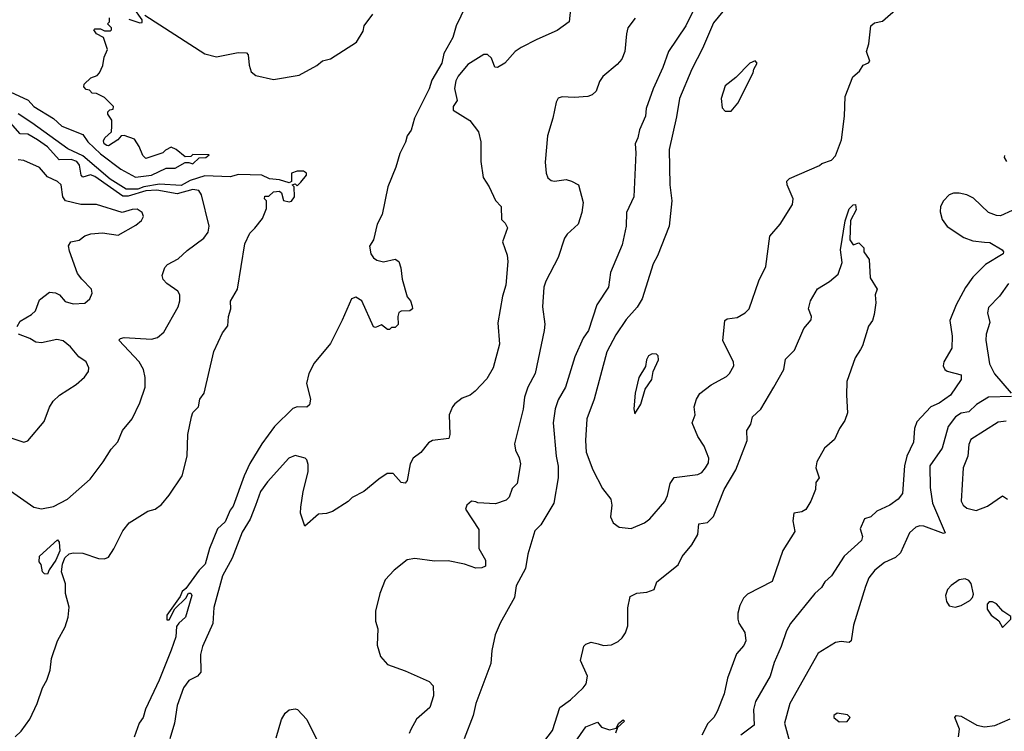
# Model space of a CAD drawing. Extents: x 1468344 to 1613994, y 525695 to 643861.
# Tile 272 of 427: x 1573403 to 1578415, y 593634 to 597256. Entities that reach past the tile are written whole.
import ezdxf

# ---------------------------------------------------------------- set-up
doc = ezdxf.new("R2010")
doc.units = 0

msp = doc.modelspace()

# ---------------------------------------------------------------- linework, layer by layer
at = {"layer": '0CON10XD'}
for points in [[(1575767.8, 597522.2), (1575625.4, 597225), (1575607.8, 597165), (1575562.1, 597085), (1575552.4, 597035), (1575501.9, 596948.1), (1575488, 596905), (1575413.1, 596755), (1575396.7, 596693.2), (1575374.8, 596665), (1575367.1, 596632.9), (1575337.6, 596575), (1575317.8, 596505), (1575276.9, 596405), (1575248.5, 596265), (1575223.6, 596215), (1575203.4, 596136.6), (1575183.5, 596103.5), (1575191.2, 596065), (1575204.5, 596044.5), (1575221.7, 596031.7), (1575255, 596024.2), (1575315, 596037.5), (1575332.5, 596025), (1575343, 595993), (1575350, 595935), (1575376.1, 595846.1), (1575392.5, 595825), (1575401.7, 595798.3), (1575402.5, 595785), (1575390, 595775), (1575345, 595772.5), (1575333.6, 595766.4), (1575327.5, 595745), (1575330, 595705), (1575315, 595690), (1575295, 595690), (1575285, 595680), (1575275, 595680), (1575245, 595702.5), (1575215, 595690), (1575205, 595692.5), (1575145.6, 595825.6), (1575115, 595844), (1575092, 595835), (1575045, 595726.2), (1574985, 595608.8), (1574902.5, 595507.5), (1574875.6, 595455), (1574862.9, 595405), (1574883.6, 595325), (1574878.9, 595295), (1574865, 595284.5), (1574815, 595285.5), (1574793.3, 595276.7), (1574699.7, 595185), (1574635, 595097.8), (1574575, 594996.6), (1574545.2, 594935), (1574489.8, 594780.2), (1574475, 594759.2), (1574449.5, 594700.5), (1574410.3, 594665), (1574370, 594565), (1574347.8, 594485), (1574316.2, 594455), (1574249.5, 594360.5), (1574230.4, 594345), (1574219.8, 594320.2), (1574152.8, 594225), (1574152.1, 594202.1), (1574165, 594200.6), (1574192.5, 594257.5), (1574248.6, 594311.4), (1574262.8, 594337.2), (1574275, 594337.5), (1574280, 594325), (1574247.7, 594215), (1574212.9, 594185), (1574202.2, 594167.8), (1574198.6, 594115), (1574175, 594046.7), (1574114, 593894), (1574042.9, 593747.1), (1574031.1, 593705), (1574010.8, 593675), (1573985.3, 593604.7)], [(1576214.4, 597375), (1576200, 597245), (1576139.3, 597200.7), (1576035, 597156.2), (1575955.9, 597114.1), (1575926.1, 597093.9), (1575872.5, 597035), (1575835, 597012.5), (1575822.5, 597015), (1575805, 597060), (1575785, 597080), (1575765, 597080), (1575685, 597028.8), (1575635, 596968.8), (1575622.5, 596945), (1575615.9, 596905.9), (1575630, 596845), (1575610, 596815), (1575610, 596795), (1575695, 596743.3), (1575738.8, 596685), (1575751.2, 596635), (1575750.8, 596535), (1575762.7, 596452.7), (1575793.8, 596405), (1575825, 596336.7), (1575853.8, 596305), (1575855, 596240), (1575875, 596220), (1575886, 596196), (1575860.8, 596125), (1575885, 596057.5), (1575888.6, 596025), (1575877.5, 595905), (1575861.3, 595848.7), (1575836.4, 595713.6), (1575846.4, 595605), (1575813.1, 595485), (1575781.3, 595428.7), (1575722, 595365), (1575695.5, 595344.5), (1575655, 595329.4), (1575618.6, 595301.4), (1575605.6, 595285), (1575590, 595245), (1575593.3, 595145), (1575587.5, 595125), (1575505, 595114), (1575485, 595102), (1575445, 595053.3), (1575406.2, 595023.8), (1575391.1, 594995), (1575375, 594910), (1575365, 594897.5), (1575345, 594901.2), (1575305, 594946.2), (1575274.4, 594945.6), (1575231.7, 594918.3), (1575155, 594854), (1575095.9, 594824.1), (1575075, 594803.3), (1574995, 594753.3), (1574965, 594743.3), (1574925, 594740), (1574855, 594677.5), (1574833.3, 594745), (1574833.8, 594775), (1574845.8, 594854.2), (1574871.5, 594955), (1574871.7, 594991.7), (1574865.4, 595015.4), (1574856.2, 595025), (1574805, 595038.1), (1574774, 595025), (1574665, 594904), (1574629.4, 594855), (1574603.1, 594783.1), (1574576.9, 594713.1), (1574535, 594648), (1574485.4, 594514.6), (1574435.6, 594425), (1574391.5, 594265), (1574387, 594183), (1574333.8, 594066.2), (1574324.3, 594025), (1574325.6, 593935), (1574308, 593915), (1574265, 593892.9), (1574236.7, 593855), (1574205.5, 593764.5), (1574190.5, 593675), (1574168.1, 593595)], [(1576865, 597371.4), (1576794.1, 597225), (1576705, 597094.2), (1576677.3, 597012.7), (1576627.3, 596905), (1576592.9, 596805), (1576588.2, 596765), (1576558.1, 596695), (1576550.5, 596655), (1576536.7, 596625), (1576539.1, 596579.1), (1576528.5, 596355), (1576491.8, 596275), (1576490.5, 596205), (1576470.2, 596109.8), (1576411.1, 595968.9), (1576401.1, 595895), (1576341.1, 595805), (1576297.9, 595675), (1576271.8, 595635), (1576229.2, 595540.8), (1576181.5, 595385), (1576145, 595322), (1576128.2, 595275), (1576118.8, 595205), (1576133.4, 595035), (1576144.2, 594984.2), (1576144.7, 594925), (1576122.7, 594795), (1576055.6, 594685), (1576025.6, 594655), (1575990.4, 594535), (1575977.1, 594462.9), (1575930.3, 594375), (1575921.8, 594315), (1575849.5, 594185), (1575822.9, 594125), (1575805.8, 594045), (1575801.7, 593978.3), (1575724.7, 593775.3), (1575711.8, 593715), (1575665.6, 593595)], [(1573958.3, 597258.3), (1574015, 597240), (1574027.5, 597242.5), (1574026.7, 597255), (1573980.5, 597320.5)], [(1576982.1, 597297.9), (1576935, 597240), (1576879.5, 597110.5), (1576824.1, 597005), (1576761.8, 596855), (1576747.3, 596762.7), (1576709.1, 596595), (1576712.1, 596415), (1576722.3, 596335), (1576710, 596205), (1576650, 596055), (1576627, 596013), (1576571.5, 595835), (1576547.1, 595792.9), (1576490.1, 595729.9), (1576437.9, 595652.1), (1576392.7, 595565), (1576327.1, 595325), (1576289.3, 595225), (1576282.7, 595115), (1576287.1, 595055), (1576320.8, 594965), (1576370.3, 594870.3), (1576412.5, 594815), (1576416.7, 594785), (1576411.2, 594725), (1576424.6, 594694.6), (1576455, 594673.3), (1576515, 594665.7), (1576583.3, 594695), (1576611.2, 594715), (1576686.6, 594803.4), (1576701.2, 594835), (1576714.5, 594895), (1576734.5, 594925.5), (1576855, 594941.4), (1576875, 594952), (1576894, 594975), (1576908.8, 595001.2), (1576910.8, 595025), (1576888.1, 595085), (1576855, 595133.8), (1576825.8, 595205), (1576840.8, 595245), (1576835.8, 595285), (1576847.5, 595325), (1576865, 595353.8), (1576923, 595397), (1577000.5, 595439.5), (1577016.2, 595455), (1577037.5, 595495), (1577036.7, 595515), (1576981.7, 595621.7), (1576993.1, 595725), (1577005, 595733.1), (1577055, 595740.6), (1577095.5, 595764.5), (1577116, 595785), (1577165, 595927.5), (1577200.5, 595999.5), (1577220.8, 596155), (1577274.2, 596215), (1577337.5, 596315), (1577340, 596345), (1577309.2, 596415), (1577308, 596435), (1577321.7, 596448.3), (1577475, 596513.8), (1577486, 596524), (1577535, 596541.2), (1577555.9, 596564.1), (1577586.7, 596645), (1577600.8, 596765), (1577604.2, 596865.8), (1577643.8, 596965), (1577678.8, 596995), (1577696.7, 597025), (1577724, 597036), (1577731.2, 597045), (1577714.2, 597095), (1577725.9, 597134.1), (1577736.2, 597225), (1577755, 597240), (1577795, 597248.8), (1577875, 597318)], [(1573355, 596889.2), (1573447.1, 596847.1), (1573475, 596814.8), (1573575, 596753.8), (1573617.9, 596715), (1573725, 596671.5), (1573750, 596635), (1573815, 596573.8), (1573918.5, 596495), (1573992.5, 596455), (1574075, 596464.3), (1574149.3, 596500.7), (1574195, 596501.3), (1574245, 596528.8), (1574265, 596530), (1574285, 596522.5), (1574317.5, 596552.5), (1574350, 596555), (1574368.3, 596568.3), (1574285, 596570), (1574275, 596560), (1574245, 596557.5), (1574200, 596595), (1574175, 596606.7), (1574145, 596592.5), (1574131.7, 596578.3), (1574045, 596550), (1574030, 596565), (1574011.7, 596611.7), (1573988.3, 596648.3), (1573935, 596667.5), (1573920, 596665), (1573902.5, 596645), (1573856, 596614), (1573846.4, 596616.4), (1573833.3, 596625), (1573830.7, 596639.3), (1573837.5, 596655), (1573870, 596685), (1573872.5, 596715), (1573872.5, 596745), (1573852.5, 596775), (1573852.5, 596787.5), (1573861.7, 596798.3), (1573878.3, 596801.7), (1573880, 596815), (1573835, 596860), (1573795, 596880), (1573771.7, 596881.7), (1573758.3, 596898.3), (1573741.7, 596901.7), (1573730, 596915), (1573731.7, 596928.3), (1573765, 596960), (1573797, 596973), (1573810, 596985), (1573827, 597023), (1573832.5, 597065), (1573850, 597105), (1573830, 597165), (1573793.9, 597183.9), (1573780, 597205), (1573785, 597210), (1573815, 597210), (1573835, 597200), (1573865, 597200), (1573870, 597205), (1573870, 597215), (1573850, 597235), (1573860, 597245), (1573860, 597265)], [(1574039.5, 597279.5), (1574345, 597082.9), (1574405, 597067.5), (1574515, 597090), (1574557.7, 597087.7), (1574567, 597077), (1574571.9, 597025), (1574581.7, 596991.7), (1574605, 596972.9), (1574695, 596952.5), (1574826.5, 596973.5), (1574916.1, 597023.9), (1574945, 597046.7), (1574985, 597056.7), (1575117.3, 597142.7), (1575151.7, 597198.3), (1575157.1, 597225), (1575200.6, 597285)], [(1576535.5, 597264.5), (1576499.2, 597215), (1576491.4, 597185), (1576484.3, 597094.3), (1576468.1, 597055), (1576445, 597027.5), (1576372.3, 596967.7), (1576355, 596942.5), (1576337, 596893), (1576316.7, 596873.3), (1576294.4, 596865.6), (1576225, 596860), (1576165, 596863.8), (1576145, 596856.7), (1576133.2, 596836.8), (1576117.8, 596755), (1576090, 596665), (1576078.7, 596531.3), (1576082.5, 596475), (1576092, 596452), (1576107.9, 596437.9), (1576125, 596434.4), (1576185, 596442.5), (1576212.5, 596435), (1576247.5, 596415), (1576272, 596325), (1576263.8, 596275), (1576245.8, 596215), (1576190.6, 596165), (1576177.1, 596145), (1576144.4, 596045), (1576081.5, 595925), (1576071.8, 595895), (1576064.6, 595795), (1576076.3, 595706.3), (1576073.6, 595675), (1576026.5, 595455), (1575990, 595385), (1575972.2, 595335), (1575965.5, 595274.5), (1575922.3, 595097.7), (1575926.2, 595065), (1575945.5, 595025.5), (1575952.5, 594995), (1575935.6, 594895), (1575909.3, 594870.7), (1575894.4, 594825), (1575878.9, 594811.1), (1575825, 594791.2), (1575735, 594796.7), (1575725, 594802.5), (1575702.5, 594805), (1575680, 594785), (1575672.5, 594765), (1575740.5, 594660.5), (1575740, 594565), (1575774.4, 594505), (1575774, 594475), (1575755, 594465.6), (1575725, 594464.5), (1575667.5, 594485), (1575585, 594502.5), (1575515, 594500), (1575415, 594513.8), (1575375, 594506.2), (1575310, 594455), (1575264.2, 594405.8), (1575236.2, 594335), (1575214, 594245), (1575214, 594195), (1575226.2, 594155), (1575222.3, 594072.3), (1575240, 594015), (1575275, 593973.3), (1575365, 593942), (1575486.8, 593886.8), (1575507.5, 593865), (1575509.4, 593815), (1575490.6, 593755), (1575423.1, 593695), (1575395, 593643.3), (1575385, 593622.5)], [(1577025, 596790), (1577058.3, 596831.7), (1577137.5, 596985), (1577140, 597005), (1577157.5, 597035), (1577147.5, 597047.5), (1577120, 597035), (1577047.7, 596962.3), (1576995, 596920), (1576973.3, 596855), (1576978.3, 596808.3), (1576995, 596790), (1577025, 596790)], [(1573339.4, 594869.4), (1573475, 594774.5), (1573515, 594765.7), (1573575, 594778.1), (1573646, 594815), (1573762.5, 594917.5), (1573828.8, 595005), (1573869.7, 595070.3), (1573902.3, 595107.7), (1573926, 595165), (1573975.8, 595225), (1574014.4, 595305.6), (1574041.4, 595385), (1574042.2, 595435), (1574033.6, 595475), (1574011.5, 595515), (1573908, 595625), (1573915.7, 595634.3), (1573935, 595639.4), (1574075, 595629.5), (1574105, 595639.4), (1574137.1, 595665), (1574209.2, 595795), (1574219.2, 595825), (1574218, 595855), (1574208.8, 595875), (1574152.7, 595912.7), (1574134.3, 595934.3), (1574128.6, 595955), (1574141.9, 595995), (1574155, 596010), (1574210.6, 596039.4), (1574255, 596082), (1574341.2, 596145), (1574362.5, 596175), (1574367.8, 596205), (1574329.4, 596365), (1574315, 596387.5), (1574285, 596392), (1574205, 596370.7), (1574102, 596388), (1574045, 596385.6), (1573955, 596357.3), (1573928.2, 596358.2), (1573785, 596458.3), (1573764.2, 596465.8), (1573725, 596455.3), (1573715.5, 596465.5), (1573707.4, 596515), (1573695, 596535.2), (1573664.9, 596544.9), (1573603.8, 596543.8), (1573545, 596608.5), (1573494.7, 596645), (1573445, 596672.9), (1573405, 596675.4), (1573345.2, 596745)], [(1573380, 593605), (1573410, 593635), (1573454.2, 593695.8), (1573492, 593775), (1573518.8, 593855), (1573541.2, 593895), (1573558.8, 593945), (1573565.9, 594004.1), (1573595.9, 594094.1), (1573634.3, 594165.7), (1573650.8, 594215), (1573655.8, 594265.8), (1573636.2, 594335), (1573636.2, 594385), (1573615.9, 594445.9), (1573620.6, 594485), (1573632.8, 594517.2), (1573655, 594538.1), (1573675, 594542.5), (1573725, 594540.8), (1573805, 594512.9), (1573835, 594511.2), (1573855, 594520), (1573883.3, 594563.3), (1573928.8, 594655), (1573960, 594695), (1574055, 594753.8), (1574092.5, 594765), (1574125, 594788.8), (1574165, 594836.7), (1574230, 594935), (1574255.8, 595035), (1574260, 595145), (1574278.1, 595235), (1574285, 595256.2), (1574313.3, 595285), (1574320, 595325), (1574342.5, 595355), (1574392.3, 595567.7), (1574435, 595662.5), (1574462.3, 595697.7), (1574466, 595745), (1574478, 595785), (1574477, 595823), (1574512.5, 595885), (1574550, 596115), (1574575, 596170), (1574600, 596195), (1574638.8, 596245), (1574660, 596295), (1574660, 596335), (1574650, 596345), (1574651.7, 596358.3), (1574671.7, 596358.3), (1574695, 596380), (1574725, 596383.3), (1574736.7, 596375), (1574746.7, 596336.7), (1574775, 596330), (1574787, 596333), (1574802.5, 596355), (1574800, 596405), (1574790, 596415), (1574805, 596420), (1574815, 596410), (1574835, 596430), (1574862.5, 596465), (1574862.5, 596475), (1574847.5, 596485), (1574815, 596486), (1574787.5, 596475), (1574787.5, 596432.5), (1574775, 596426.7), (1574725, 596441.4), (1574675, 596446.9), (1574635, 596464.5), (1574517.7, 596467.7), (1574475, 596456.6), (1574345, 596460.9), (1574271.4, 596438.6), (1574225, 596412.3), (1574115, 596418.7), (1574035, 596404.7), (1574005, 596393.3), (1573945, 596393.6), (1573863.4, 596445), (1573725, 596562.7), (1573648.4, 596598.4), (1573465, 596731.1), (1573395, 596776.3)], [(1578416.7, 596565), (1578413.8, 596555), (1578425.8, 596535)], [(1573390, 595695), (1573405, 595722), (1573463.8, 595755), (1573483.8, 595775), (1573505, 595830), (1573555, 595868.8), (1573585, 595866.2), (1573605.7, 595855.7), (1573635, 595822), (1573675, 595809.2), (1573735, 595814), (1573761.2, 595835), (1573772, 595865), (1573768.8, 595885), (1573718.8, 595935), (1573698, 595965), (1573657.3, 596077.3), (1573652, 596105), (1573663.3, 596125), (1573705.5, 596134.5), (1573735, 596156.2), (1573765, 596166.2), (1573825, 596171.2), (1573905, 596160), (1573995, 596210), (1574023.3, 596235), (1574033.3, 596255), (1574027.5, 596275), (1574001.7, 596291.7), (1573975, 596290.6), (1573925, 596275.7), (1573794.1, 596315.9), (1573715, 596315.8), (1573636, 596335), (1573622.1, 596355), (1573615, 596416), (1573595, 596432.9), (1573545, 596456.5), (1573505, 596504.5), (1573425, 596539.6), (1573395, 596542.3)], [(1578454.2, 596285.8), (1578395, 596258.2), (1578375, 596259.1), (1578334.7, 596274.7), (1578257.7, 596347.7), (1578225, 596364.7), (1578185, 596374.1), (1578156, 596374), (1578135, 596364.4), (1578105, 596334.3), (1578090, 596305), (1578088.9, 596278.9), (1578099.1, 596239.1), (1578125, 596204), (1578208.3, 596148.3), (1578255, 596130), (1578315, 596124), (1578341.7, 596121.7), (1578403.3, 596085), (1578411.2, 596075), (1578408.8, 596065), (1578319.5, 596010.5), (1578255.6, 595945), (1578217.6, 595892.4), (1578170, 595805), (1578138.6, 595725), (1578150, 595645), (1578148.1, 595585), (1578106.5, 595515), (1578103.6, 595495), (1578112.5, 595475), (1578125, 595467.1), (1578195, 595448.8), (1578196, 595425), (1578141.1, 595345), (1578082.7, 595305), (1578040.5, 595285), (1577970.4, 595209.6), (1577957.7, 595175), (1577953.6, 595105), (1577919.6, 595035), (1577906.2, 594985), (1577897.5, 594845), (1577875, 594816.2), (1577832.5, 594785), (1577766.2, 594755), (1577735, 594725.7), (1577703.1, 594715), (1577681.9, 594665), (1577692.9, 594625), (1577688.6, 594605), (1577599.1, 594525), (1577535, 594425.8), (1577501.9, 594395), (1577483.8, 594366.2), (1577450.5, 594335), (1577326.6, 594183.4), (1577306, 594145), (1577280, 594065), (1577243.8, 593985), (1577222.5, 593915), (1577148.2, 593785), (1577138.6, 593745), (1577141.2, 593665), (1577073.9, 593615)], [(1576070.4, 593579.6), (1576115, 593638.8), (1576153.1, 593755), (1576206.2, 593793.8), (1576272, 593855), (1576286, 593875), (1576293.3, 593915), (1576257.5, 593995), (1576275, 594066.7), (1576285, 594078), (1576312.7, 594087.3), (1576348.5, 594078.5), (1576375, 594070), (1576415, 594074.4), (1576448.9, 594091.1), (1576469.4, 594110.6), (1576487.1, 594135), (1576499.3, 594170.7), (1576498.2, 594261.8), (1576510.4, 594319.6), (1576545, 594337.8), (1576595, 594341.4), (1576632.5, 594355), (1576646.2, 594395), (1576755, 594482.2), (1576775.4, 594524.6), (1576825, 594582.9), (1576854.4, 594635), (1576860.7, 594689.3), (1576905, 594696.5), (1576935, 594727.8), (1576988.7, 594865), (1577048.1, 594965), (1577105.6, 595115), (1577104.4, 595165.6), (1577125, 595196.7), (1577132.9, 595235), (1577175, 595274.4), (1577241.3, 595385), (1577293.3, 595475), (1577301.7, 595528.3), (1577346.3, 595573.7), (1577394, 595685), (1577431.7, 595728.3), (1577433.8, 595745), (1577418.8, 595785), (1577429.2, 595825), (1577465, 595886.2), (1577525, 595923.3), (1577568.6, 595961.4), (1577588.9, 596021.1), (1577581.8, 596085), (1577605, 596232.5), (1577625, 596293.8), (1577645, 596314.2), (1577657.5, 596315), (1577661.7, 596288.3), (1577632.5, 596235), (1577628.8, 596135), (1577645, 596110), (1577675, 596120), (1577700, 596095), (1577700, 596075), (1577726.4, 596036.4), (1577733, 595943), (1577767.5, 595885), (1577757.5, 595855), (1577761.2, 595815), (1577753.3, 595755), (1577743.3, 595725), (1577724.1, 595695.9), (1577693.9, 595596.1), (1577682.3, 595577.7), (1577656.2, 595535), (1577613.8, 595415), (1577611.2, 595345), (1577617.5, 595255), (1577603.9, 595216.1), (1577576.7, 595175), (1577550.7, 595119.3), (1577500, 595075), (1577460.8, 595005), (1577456, 594975), (1577473.3, 594925), (1577455, 594900), (1577453.3, 594865), (1577430, 594805), (1577405, 594763.3), (1577385, 594751.2), (1577343.3, 594745), (1577338.8, 594705), (1577349.2, 594650.8), (1577287.5, 594555), (1577234.1, 594395.9), (1577107.7, 594332.3), (1577087.7, 594312.3), (1577068.8, 594275), (1577058.8, 594235), (1577058.8, 594205), (1577064, 594185), (1577095, 594137.5), (1577098.6, 594095), (1577089.7, 594070.3), (1577052.1, 594027.9), (1577005.8, 593905), (1576989.2, 593825), (1576954, 593735), (1576935.8, 593705), (1576906.8, 593673.2), (1576875, 593614)], [(1578436.6, 595913.4), (1578390.4, 595849.6), (1578335, 595790.8), (1578330, 595765), (1578341.5, 595715), (1578323.2, 595655), (1578321.8, 595625), (1578340, 595505), (1578365, 595453.1), (1578450, 595355)], [(1573357.6, 595127.6), (1573425, 595105.7), (1573445, 595112.5), (1573528.7, 595211.3), (1573555, 595284), (1573574.4, 595315), (1573606, 595345), (1573690.6, 595399.4), (1573733.6, 595436.4), (1573754, 595465), (1573755.8, 595485), (1573742, 595515), (1573705, 595540.6), (1573661.1, 595591.1), (1573625, 595620.8), (1573592.1, 595627.9), (1573515, 595610.9), (1573485, 595614.5), (1573455, 595633.1), (1573396.7, 595655)], [(1576535, 595250), (1576565, 595300), (1576586.2, 595375), (1576621.4, 595425), (1576628, 595465), (1576654.4, 595525), (1576652.9, 595545), (1576644.4, 595554.4), (1576622.5, 595555), (1576604.2, 595545), (1576594.3, 595525), (1576589.5, 595490.5), (1576554.4, 595435), (1576536.7, 595355), (1576530, 595275), (1576535, 595250)], [(1578451.9, 595338.1), (1578335, 595334.7), (1578273.2, 595296.8), (1578235, 595259.6), (1578195, 595253.3), (1578166.2, 595235), (1578130, 595185), (1578098.2, 595075), (1578036.2, 594985), (1578037.2, 594875), (1578048.9, 594795), (1578113.3, 594645), (1578105, 594641.4), (1578005, 594677.7), (1577985, 594680), (1577965, 594673.6), (1577932.9, 594645), (1577887.5, 594542.5), (1577861.2, 594518.8), (1577805, 594493.3), (1577755.5, 594454.5), (1577725.5, 594414.5), (1577709.1, 594370.9), (1577647.2, 594175), (1577635, 594093.8), (1577625, 594085.8), (1577585, 594090.8), (1577555, 594085.8), (1577467.9, 594032.1), (1577322.9, 593775), (1577295.6, 593675), (1577322.4, 593582.4)], [(1578425, 595212.1), (1578383.1, 595206.9), (1578245, 595119.5), (1578234.6, 595094.6), (1578229.1, 595035), (1578205.5, 594975), (1578195.4, 594805), (1578205.8, 594785.8), (1578225, 594769.6), (1578271.7, 594758.3), (1578329.8, 594780.2), (1578405, 594831.9), (1578431.4, 594815)], [(1573545, 594433.9), (1573530, 594435), (1573519.6, 594445), (1573512.7, 594482.7), (1573503.3, 594496.7), (1573503.9, 594526.1), (1573595, 594608.8), (1573605, 594596.7), (1573607.7, 594552.3), (1573588.1, 594505), (1573553.4, 594456.6), (1573545, 594433.9)], [(1578165, 594265.7), (1578195, 594274.4), (1578239.7, 594300.3), (1578253.3, 594315), (1578258.3, 594331.7), (1578246.4, 594386.4), (1578235, 594402), (1578215, 594410), (1578185, 594405.8), (1578145, 594376.7), (1578126.2, 594355), (1578116, 594325), (1578121.4, 594295), (1578135, 594272.9), (1578165, 594265.7)], [(1578405, 594162.5), (1578447.5, 594205), (1578448.3, 594218.3), (1578407.5, 594245), (1578375, 594283.3), (1578355, 594293.3), (1578337.5, 594292.5), (1578328.3, 594281.7), (1578327.5, 594255), (1578347.5, 594225), (1578386.4, 594196.4), (1578405, 594162.5)], [(1574709.1, 593600.9), (1574736.1, 593693.9), (1574754.2, 593725.8), (1574775, 593743.3), (1574805, 593748.8), (1574817.5, 593745), (1574865, 593693.3), (1574914, 593594)], [(1576215, 593556.2), (1576285, 593656.2), (1576345, 593680), (1576364.4, 593654.4), (1576405, 593641.2), (1576440, 593650), (1576453.8, 593675), (1576475, 593692.5), (1576482.5, 593685), (1576447, 593653), (1576436.7, 593625)], [(1577575, 593682.5), (1577615, 593683.3), (1577630, 593705), (1577617, 593717), (1577565, 593726.7), (1577547.5, 593715), (1577547.5, 593705), (1577575, 593682.5)], [(1578181.2, 593605), (1578187.3, 593645), (1578164, 593705), (1578170, 593715), (1578195, 593710.6), (1578276, 593666), (1578315, 593656.5), (1578366.3, 593663.7), (1578445, 593696.7)]]:
    msp.add_lwpolyline(points, dxfattribs=at)

doc.saveas('drawing.dxf')
